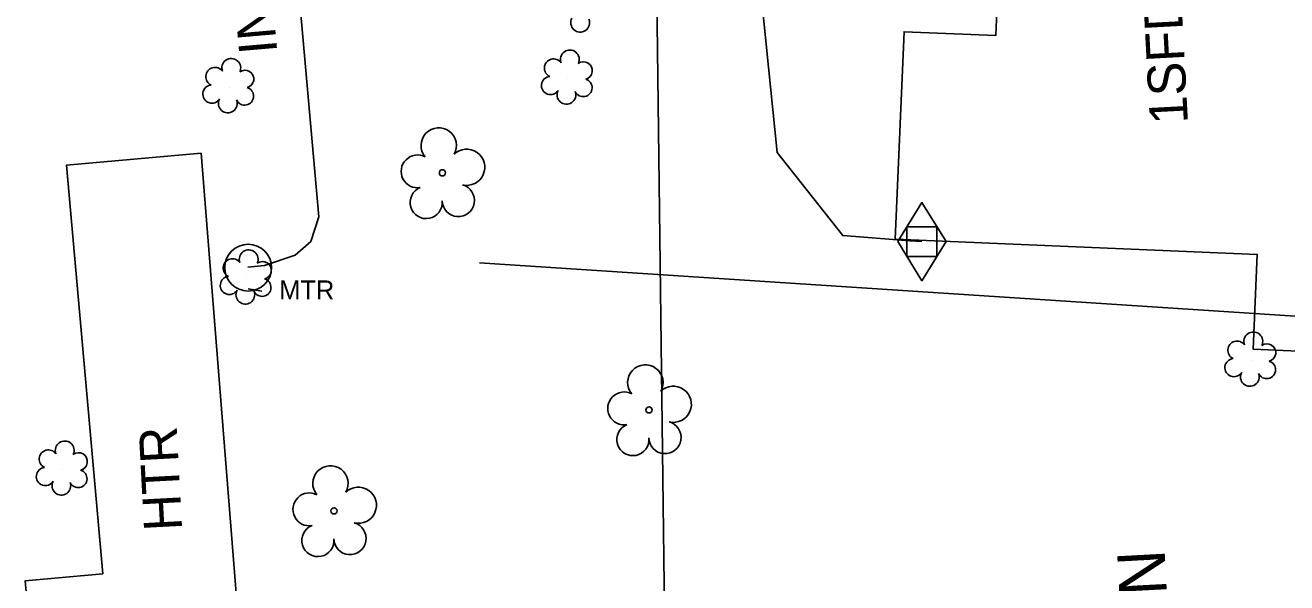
# Model space of a CAD drawing. Extents: x 2364404 to 2371833, y 798876 to 809754.
# Drawn here: x 2369024.6 to 2369157.2, y 801152.4 to 801211 of the extents above; entities that cross this region are included whole.
import ezdxf

# ---------------------------------------------------------------- set-up
doc = ezdxf.new("R2010")
doc.units = 0
for name, color, linetype in [('CTL Supplemental Vertical Leader', 7, 'Continuous'), ('Exist Building', 7, 'Continuous'), ('Exist Building Text', 7, 'Continuous'), ('Exist Property Line', 7, 'Continuous'), ('Exist Property Line PSD', 7, 'Continuous'), ('Exist Property Owner Text', 7, 'Continuous'), ('Exist Structure Minor Pipes RCP 24 Inch Invert', 7, 'Continuous'), ('Exist Utilities Gas Meter CELL', 7, 'Continuous'), ('Exist Utilities Gas UG Line SUE LOS B', 7, 'Continuous'), ('Exist Utilities Other Pole CELL', 7, 'Continuous'), ('Exist Utilities Power UG Cable SUE LOS B', 7, 'Continuous'), ('Exist Utilities Power UG Cable SUE LOS B Text', 7, 'Continuous'), ('Exist Vegetation Shrub CELL', 7, 'Continuous'), ('Exist Vegetation Tree CELL', 7, 'Continuous')]:
    doc.layers.add(name, color=color, linetype=linetype)

msp = doc.modelspace()

# ---------------------------------------------------------------- linework, layer by layer
at = {"layer": 'CTL Supplemental Vertical Leader'}
msp.add_line((2369497.34, 801158.28), (2369072.36, 801186.04), dxfattribs=at)
at = {"layer": 'Exist Building'}
for points in [[(2369116.05, 801188.54), (2369154.1, 801186.92), (2369153.68, 801176.96), (2369171.91, 801176.18), (2369173.74, 801219.03), (2369160.96, 801219.57), (2369161.03, 801221.25), (2369158.88, 801221.35), (2369159.25, 801230.23), (2369129.46, 801231.5), (2369129.11, 801223.34), (2369127.18, 801223.42), (2369126.61, 801209.92), (2369116.98, 801210.33)], [(2369043.07, 801197.57), (2369048.42, 801130.63), (2369034.73, 801129.53), (2369033.89, 801139.41), (2369025.84, 801138.69), (2369024.59, 801152.64), (2369032.74, 801153.37), (2369028.92, 801196.31)]]:
    msp.add_lwpolyline(points, close=True, dxfattribs=at)
at = {"layer": 'Exist Property Line'}
msp.add_line((2369090.2, 801275.9), (2369092.57, 801086.03), dxfattribs=at)
at = {"layer": 'Exist Utilities Gas Meter CELL'}
msp.add_line((2369118.86, 801188.27), (2369118.86, 801188.27), dxfattribs=at)
for points in [[(2369116.32, 801188.27), (2369118.86, 801192.38), (2369121.4, 801188.27), (2369118.86, 801184.16), (2369116.32, 801188.27)], [(2369117.28, 801189.81), (2369120.43, 801189.81), (2369120.43, 801186.7), (2369117.28, 801186.7), (2369117.28, 801189.81)]]:
    msp.add_lwpolyline(points, dxfattribs=at)
at = {"layer": 'Exist Utilities Gas UG Line SUE LOS B'}
msp.add_lwpolyline([(2369118.86, 801188.27), (2369117.59, 801188.36), (2369110.54, 801188.9), (2369103.63, 801197.65), (2369098.75, 801245.61), (2369094.3, 801267.96), (2369111.25, 801276.24), (2369131.6, 801277.73), (2369181.39, 801277.17), (2369233.34, 801275.38), (2369282.3, 801275.27), (2369332.01, 801277.6), (2369390.07, 801279.86), (2369395.82, 801275.43), (2369398.6, 801270.1), (2369399.44, 801261.78), (2369396.89, 801225.39), (2369398.43, 801189.72), (2369405.11, 801186.6), (2369411.08, 801188.31)], dxfattribs=at)
at = {"layer": 'Exist Utilities Other Pole CELL'}
msp.add_circle((2369048.03, 801185.54), 2.46, dxfattribs=at)
at = {"layer": 'Exist Utilities Power UG Cable SUE LOS B'}
for points in [[(2369047.98, 801185.6), (2369049.75, 801185.77), (2369052.98, 801186.83), (2369054.61, 801188.29), (2369055.44, 801190.87), (2369052.38, 801225.59), (2369053.36, 801276.19)], [(2369048.01, 801183.32), (2369049.46, 801183.07)]]:
    msp.add_lwpolyline(points, dxfattribs=at)
at = {"layer": 'Exist Vegetation Shrub CELL'}
for p, q in [((2369081.61, 801205.37), (2369081.61, 801205.37)), ((2369046.02, 801204.48), (2369046.02, 801204.48)), ((2369047.85, 801184.38), (2369047.85, 801184.38)), ((2369153.46, 801175.74), (2369153.46, 801175.74)), ((2369028.51, 801164.29), (2369028.51, 801164.29))]:
    msp.add_line(p, q, dxfattribs=at)
for centre, radius, start, end in [((2369082.93, 801211.27), 0.984, 151.2797, 21.387), ((2369081.84, 801207.41), 0.99, 334.8391, 200.4717), ((2369044.54, 801205.6), 0.968, 35.8908, 245.4216), ((2369046.25, 801206.52), 0.99, 334.8391, 200.4717), ((2369080.13, 801206.5), 0.968, 35.8908, 245.4216), ((2369083.28, 801206.24), 0.929, 284.4567, 126.0861), ((2369047.69, 801205.35), 0.929, 284.4567, 126.0861), ((2369079.81, 801204.67), 0.955, 95.1099, 327.9534), ((2369083.25, 801204.44), 0.937, 204.9913, 73.4601), ((2369044.22, 801203.77), 0.955, 95.1099, 327.9534), ((2369047.66, 801203.55), 0.937, 204.9913, 73.4601), ((2369081.48, 801203.69), 0.984, 151.2797, 21.387), ((2369045.89, 801202.79), 0.984, 151.2797, 21.387), ((2369048.08, 801186.42), 0.99, 334.8391, 200.4717), ((2369046.37, 801185.5), 0.968, 35.8908, 245.4216), ((2369049.53, 801185.25), 0.929, 284.4567, 126.0861), ((2369046.05, 801183.67), 0.955, 95.1099, 327.9534), ((2369049.49, 801183.45), 0.937, 204.9913, 73.4601), ((2369047.73, 801182.69), 0.984, 151.2797, 21.387), ((2369153.69, 801177.78), 0.99, 334.8391, 200.4717), ((2369151.98, 801176.86), 0.968, 35.8908, 245.4216), ((2369155.13, 801176.61), 0.929, 284.4567, 126.0861), ((2369151.66, 801175.03), 0.955, 95.1099, 327.9534), ((2369155.1, 801174.81), 0.937, 204.9913, 73.4601), ((2369153.33, 801174.05), 0.984, 151.2797, 21.387), ((2369028.74, 801166.33), 0.99, 334.8391, 200.4717), ((2369027.03, 801165.42), 0.968, 35.8908, 245.4216), ((2369030.19, 801165.16), 0.929, 284.4567, 126.0861), ((2369026.71, 801163.59), 0.955, 95.1099, 327.9534), ((2369030.15, 801163.36), 0.937, 204.9913, 73.4601), ((2369028.39, 801162.61), 0.984, 151.2797, 21.387)]:
    msp.add_arc(centre, radius, start, end, dxfattribs=at)
at = {"layer": 'Exist Vegetation Tree CELL'}
for p, q in [((2369068.45, 801195.5), (2369068.45, 801195.5)), ((2369090.17, 801170.59), (2369090.17, 801170.59)), ((2369057.06, 801159.98), (2369057.06, 801159.98))]:
    msp.add_line(p, q, dxfattribs=at)
for centre in [(2369068.45, 801195.5), (2369090.17, 801170.59), (2369057.06, 801159.98)]:
    msp.add_circle(centre, 0.326, dxfattribs=at)
for centre, radius, start, end in [((2369068.06, 801198.37), 1.86, 330.1651, 219.7134), ((2369065.84, 801195.65), 1.73, 62.6636, 279.3457), ((2369071, 801196.08), 1.9, 257.1011, 134.1999), ((2369066.74, 801192.38), 1.69, 111.5671, 6.231), ((2369070.12, 801192.6), 1.7, 181.2822, 74.56), ((2369089.78, 801173.46), 1.86, 330.1651, 219.7134), ((2369087.56, 801170.74), 1.73, 62.6636, 279.3457), ((2369092.72, 801171.18), 1.9, 257.1011, 134.1999), ((2369088.47, 801167.47), 1.69, 111.5671, 6.231), ((2369091.84, 801167.69), 1.7, 181.2822, 74.56), ((2369056.68, 801162.86), 1.86, 330.1651, 219.7134), ((2369054.46, 801160.14), 1.73, 62.6636, 279.3457), ((2369059.61, 801160.57), 1.9, 257.1011, 134.1999), ((2369055.36, 801156.86), 1.69, 111.5671, 6.231), ((2369058.73, 801157.08), 1.7, 181.2822, 74.56)]:
    msp.add_arc(centre, radius, start, end, dxfattribs=at)

# ---------------------------------------------------------------- texts
at = {"layer": 'Exist Building Text'}
for s, p in [('1SFD', (2369146.83, 801200.71)), ('HTR', (2369041.09, 801157.97))]:
    msp.add_text(s, height=4, rotation=93.0566, dxfattribs=at).set_placement(p)
at = {"layer": 'Exist Property Line PSD'}
msp.add_text('TO ROCKY MOUNT', height=42, rotation=356.7396, dxfattribs=at).set_placement((2369059.32, 801224.54))
at = {"layer": 'Exist Property Owner Text'}
msp.add_text('LINDA D RUFFIN', height=5, rotation=93.0566, dxfattribs=at).set_placement((2369147.17, 801103.35))
at = {"layer": 'Exist Structure Minor Pipes RCP 24 Inch Invert'}
msp.add_text("INV OUT=99.83'", height=4, rotation=94.9433, dxfattribs=at).set_placement((2369051.09, 801208.14))
at = {"layer": 'Exist Utilities Power UG Cable SUE LOS B Text'}
msp.add_text('MTR', height=2, dxfattribs=at).set_placement((2369051.29, 801182.19))

doc.saveas('drawing.dxf')
